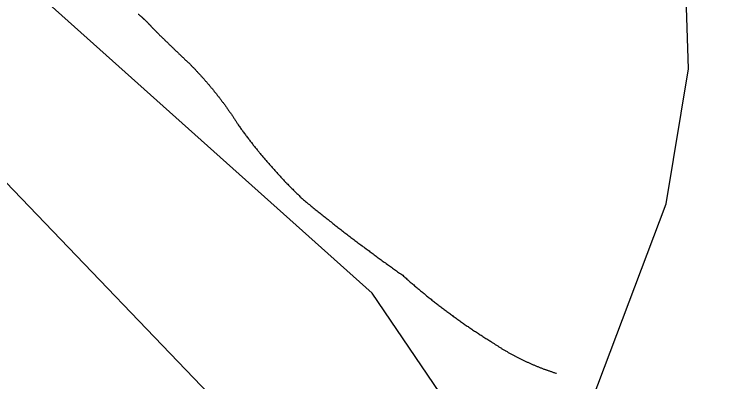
# Model space of a CAD drawing. Extents: x 1268485 to 1426702, y 514839 to 616766.
# Drawn here: x 1368032 to 1368964, y 576904 to 577386 of the extents above; entities that cross this region are included whole.
import ezdxf

# ---------------------------------------------------------------- set-up
doc = ezdxf.new("R2010")
doc.units = 0
for name, color, linetype in [('Old_Level_35', 7, 'Continuous'), ('Old_Level_59', 7, 'Continuous'), ('Old_Level_60', 7, 'Continuous')]:
    doc.layers.add(name, color=color, linetype=linetype)

msp = doc.modelspace()

# ---------------------------------------------------------------- linework, layer by layer
at = {"layer": 'Old_Level_35'}
for points in [[(1368194.75, 577386.272), (1368195.16, 577385.913), (1368195.673, 577385.554), (1368195.98, 577385.196), (1368196.493, 577384.888), (1368196.903, 577384.478), (1368197.211, 577384.119), (1368197.723, 577383.811), (1368198.134, 577383.453), (1368198.544, 577383.043), (1368198.954, 577382.683), (1368199.364, 577382.376), (1368199.774, 577382.017), (1368200.287, 577381.607), (1368200.594, 577381.248), (1368201.004, 577380.89), (1368201.517, 577380.48), (1368201.824, 577380.12), (1368202.235, 577379.762), (1368202.645, 577379.352), (1368202.952, 577378.993), (1368203.465, 577378.634), (1368203.875, 577378.275), (1368204.285, 577377.865), (1368204.593, 577377.506), (1368205.003, 577377.045), (1368205.515, 577376.686), (1368205.925, 577376.327), (1368206.233, 577375.917), (1368206.643, 577375.558), (1368206.951, 577375.148), (1368207.361, 577374.738), (1368207.771, 577374.379), (1368208.079, 577373.918), (1368208.489, 577373.559), (1368208.899, 577373.149), (1368209.206, 577372.738), (1368209.616, 577372.38), (1368210.027, 577371.918), (1368210.334, 577371.56), (1368210.744, 577371.15), (1368211.154, 577370.74), (1368211.462, 577370.33), (1368211.872, 577369.919), (1368212.282, 577369.509), (1368212.59, 577369.048), (1368213, 577368.689), (1368213.41, 577368.227), (1368213.717, 577367.817)], [(1368213.717, 577367.817), (1368214.23, 577367.356), (1368214.743, 577366.894), (1368215.153, 577366.434), (1368215.665, 577365.921), (1368216.076, 577365.459), (1368216.588, 577364.998), (1368217.101, 577364.486), (1368217.613, 577364.075), (1368218.126, 577363.563), (1368218.536, 577363.05), (1368219.049, 577362.64), (1368219.459, 577362.127), (1368219.972, 577361.666), (1368220.484, 577361.205), (1368220.997, 577360.692), (1368221.509, 577360.23), (1368221.92, 577359.769), (1368222.33, 577359.308), (1368222.842, 577358.795), (1368223.355, 577358.334), (1368223.868, 577357.872), (1368224.38, 577357.36), (1368224.893, 577356.949), (1368225.405, 577356.437), (1368225.713, 577355.976), (1368226.226, 577355.514), (1368226.738, 577355.001), (1368227.251, 577354.541), (1368227.764, 577354.079), (1368228.276, 577353.618), (1368228.789, 577353.105), (1368229.301, 577352.695), (1368229.712, 577352.182), (1368230.122, 577351.772), (1368230.634, 577351.26), (1368231.147, 577350.747), (1368231.66, 577350.337), (1368232.172, 577349.824), (1368232.582, 577349.363), (1368233.095, 577348.85), (1368233.608, 577348.44), (1368234.018, 577347.927), (1368234.53, 577347.517), (1368235.043, 577347.004), (1368235.453, 577346.543), (1368235.966, 577346.082), (1368236.478, 577345.621), (1368236.991, 577345.108), (1368237.504, 577344.646), (1368238.016, 577344.185), (1368238.529, 577343.673), (1368238.836, 577343.263), (1368239.349, 577342.75), (1368239.862, 577342.288), (1368240.374, 577341.827), (1368240.887, 577341.365), (1368241.4, 577340.853), (1368241.912, 577340.443), (1368242.425, 577339.93), (1368242.835, 577339.52), (1368243.348, 577339.007), (1368243.758, 577338.546), (1368244.27, 577338.085), (1368244.783, 577337.624), (1368245.295, 577337.111), (1368245.706, 577336.701), (1368246.218, 577336.188), (1368246.731, 577335.727), (1368247.243, 577335.266), (1368247.756, 577334.804), (1368248.269, 577334.291), (1368248.781, 577333.881), (1368249.294, 577333.368), (1368249.602, 577332.958), (1368250.114, 577332.446), (1368250.627, 577331.985), (1368251.139, 577331.575), (1368251.652, 577331.062), (1368252.165, 577330.6), (1368252.575, 577330.139), (1368253.087, 577329.678), (1368253.6, 577329.165), (1368254.113, 577328.755), (1368254.625, 577328.242), (1368255.138, 577327.832), (1368255.548, 577327.319), (1368255.958, 577326.858), (1368256.471, 577326.397), (1368256.983, 577325.936), (1368257.496, 577325.423), (1368258.009, 577325.013), (1368258.521, 577324.551), (1368259.034, 577324.039), (1368259.547, 577323.628), (1368259.957, 577323.116), (1368260.469, 577322.706), (1368260.982, 577322.193), (1368261.495, 577321.732), (1368262.007, 577321.322)], [(1368262.007, 577321.322), (1368262.725, 577320.553), (1368263.34, 577319.835), (1368264.16, 577319.066), (1368264.878, 577318.297), (1368265.596, 577317.579), (1368266.416, 577316.811), (1368267.134, 577316.144), (1368267.749, 577315.376), (1368268.466, 577314.606), (1368269.287, 577313.889), (1368270.004, 577313.12), (1368270.619, 577312.3), (1368271.337, 577311.582), (1368272.157, 577310.813), (1368272.772, 577310.044), (1368273.49, 577309.327), (1368274.208, 577308.557), (1368274.926, 577307.789), (1368275.643, 577307.019), (1368276.361, 577306.251), (1368276.976, 577305.481), (1368277.796, 577304.713), (1368278.411, 577303.943), (1368279.129, 577303.175), (1368279.847, 577302.355), (1368280.462, 577301.637), (1368281.282, 577300.817), (1368281.897, 577300.048), (1368282.615, 577299.227), (1368283.23, 577298.51), (1368284.05, 577297.689), (1368284.665, 577296.921), (1368285.281, 577296.101), (1368285.998, 577295.383), (1368286.613, 577294.563), (1368287.331, 577293.743), (1368288.049, 577293.025), (1368288.664, 577292.205), (1368289.382, 577291.384), (1368289.997, 577290.564), (1368290.612, 577289.795), (1368291.33, 577289.026), (1368292.047, 577288.206), (1368292.663, 577287.386), (1368293.38, 577286.566), (1368293.995, 577285.746), (1368294.611, 577284.925), (1368295.226, 577284.105), (1368295.841, 577283.336), (1368296.661, 577282.516), (1368297.276, 577281.695), (1368297.891, 577280.875), (1368298.507, 577280.055), (1368299.122, 577279.235), (1368299.737, 577278.415), (1368300.455, 577277.646), (1368301.172, 577276.826), (1368301.787, 577276.006), (1368302.403, 577275.134), (1368303.018, 577274.313), (1368303.633, 577273.493), (1368304.248, 577272.673), (1368304.863, 577271.802), (1368305.478, 577270.982), (1368306.093, 577270.212), (1368306.709, 577269.29), (1368307.426, 577268.521), (1368308.041, 577267.649), (1368308.657, 577266.829), (1368309.169, 577266.009), (1368309.784, 577265.138), (1368310.4, 577264.318), (1368311.015, 577263.446), (1368311.63, 577262.625), (1368312.245, 577261.754), (1368312.758, 577260.883), (1368313.373, 577260.062), (1368313.988, 577259.191), (1368314.603, 577258.319), (1368315.116, 577257.499), (1368315.731, 577256.628), (1368316.346, 577255.756), (1368316.961, 577254.936), (1368317.474, 577254.065), (1368318.089, 577253.193), (1368318.704, 577252.322), (1368319.217, 577251.45), (1368319.832, 577250.63), (1368320.345, 577249.759), (1368320.96, 577248.887), (1368321.575, 577248.016), (1368322.088, 577247.144), (1368322.703, 577246.273), (1368323.215, 577245.401), (1368323.83, 577244.478), (1368324.343, 577243.607), (1368324.958, 577242.735), (1368325.471, 577241.864), (1368326.086, 577240.993)], [(1368326.086, 577240.993), (1368326.906, 577239.916), (1368327.624, 577238.891), (1368328.342, 577237.814), (1368329.162, 577236.686), (1368329.879, 577235.61), (1368330.597, 577234.585), (1368331.52, 577233.508), (1368332.238, 577232.432), (1368332.955, 577231.355), (1368333.775, 577230.33), (1368334.596, 577229.254), (1368335.416, 577228.177), (1368336.134, 577227.203), (1368336.954, 577226.126), (1368337.774, 577225.05), (1368338.492, 577224.025), (1368339.414, 577222.948), (1368340.132, 577221.923), (1368340.952, 577220.897), (1368341.773, 577219.821), (1368342.49, 577218.796), (1368343.413, 577217.771), (1368344.131, 577216.694), (1368344.951, 577215.669), (1368345.771, 577214.643), (1368346.591, 577213.618), (1368347.411, 577212.542), (1368348.232, 577211.568), (1368349.154, 577210.491), (1368349.872, 577209.517), (1368350.795, 577208.441), (1368351.512, 577207.416), (1368352.333, 577206.39), (1368353.255, 577205.365), (1368353.973, 577204.391), (1368354.896, 577203.365), (1368355.716, 577202.289), (1368356.639, 577201.315), (1368357.356, 577200.29), (1368358.279, 577199.316), (1368359.099, 577198.291), (1368360.022, 577197.316), (1368360.74, 577196.24), (1368361.663, 577195.266), (1368362.483, 577194.241), (1368363.405, 577193.267), (1368364.226, 577192.242), (1368365.148, 577191.267), (1368365.969, 577190.294), (1368366.891, 577189.319), (1368367.712, 577188.294), (1368368.634, 577187.321), (1368369.455, 577186.295), (1368370.377, 577185.321), (1368371.3, 577184.398), (1368372.12, 577183.373), (1368373.043, 577182.399), (1368373.863, 577181.425), (1368374.786, 577180.451), (1368375.606, 577179.426), (1368376.529, 577178.503), (1368377.349, 577177.478), (1368378.272, 577176.555), (1368379.092, 577175.581), (1368380.015, 577174.607), (1368381.04, 577173.633), (1368381.86, 577172.71), (1368382.783, 577171.737), (1368383.603, 577170.762), (1368384.628, 577169.789), (1368385.551, 577168.866), (1368386.371, 577167.891), (1368387.294, 577166.918), (1368388.217, 577165.995), (1368389.14, 577165.072), (1368389.96, 577164.15), (1368390.985, 577163.175), (1368391.908, 577162.253), (1368392.728, 577161.33), (1368393.753, 577160.305), (1368394.676, 577159.433), (1368395.599, 577158.511), (1368396.521, 577157.588), (1368397.547, 577156.614), (1368398.367, 577155.691), (1368399.392, 577154.768), (1368400.212, 577153.795), (1368401.238, 577152.872), (1368402.16, 577152), (1368403.083, 577151.077), (1368404.006, 577150.104), (1368405.031, 577149.232), (1368405.851, 577148.309), (1368406.877, 577147.386), (1368407.902, 577146.515), (1368408.722, 577145.541), (1368409.747, 577144.67), (1368410.773, 577143.747), (1368411.593, 577142.875)], [(1368411.593, 577142.875), (1368412.926, 577141.799), (1368414.258, 577140.774), (1368415.489, 577139.748), (1368416.719, 577138.672), (1368417.949, 577137.646), (1368419.385, 577136.621), (1368420.615, 577135.545), (1368421.845, 577134.52), (1368423.076, 577133.494), (1368424.511, 577132.417), (1368425.741, 577131.392), (1368426.972, 577130.367), (1368428.202, 577129.291), (1368429.637, 577128.316), (1368430.868, 577127.24), (1368432.098, 577126.163), (1368433.533, 577125.19), (1368434.764, 577124.113), (1368435.994, 577123.139), (1368437.327, 577122.062), (1368438.66, 577121.089), (1368439.89, 577120.063), (1368441.223, 577118.987), (1368442.453, 577118.013), (1368443.786, 577116.936), (1368445.119, 577115.962), (1368446.349, 577114.937), (1368447.784, 577113.86), (1368449.015, 577112.887), (1368450.245, 577111.861), (1368451.578, 577110.836), (1368452.911, 577109.811), (1368454.244, 577108.836), (1368455.474, 577107.76), (1368456.704, 577106.735), (1368458.14, 577105.761), (1368459.37, 577104.735), (1368460.703, 577103.762), (1368462.036, 577102.685), (1368463.368, 577101.711), (1368464.599, 577100.686), (1368466.034, 577099.712), (1368467.264, 577098.686), (1368468.597, 577097.713), (1368469.828, 577096.688), (1368471.263, 577095.713), (1368472.493, 577094.688), (1368473.826, 577093.663), (1368475.159, 577092.689), (1368476.492, 577091.664), (1368477.722, 577090.689), (1368479.157, 577089.664), (1368480.388, 577088.69), (1368481.721, 577087.665), (1368482.951, 577086.691), (1368484.386, 577085.666), (1368485.617, 577084.692), (1368486.949, 577083.667), (1368488.385, 577082.692), (1368489.615, 577081.667), (1368491.05, 577080.744), (1368492.281, 577079.771), (1368493.614, 577078.745), (1368495.049, 577077.771), (1368496.279, 577076.797), (1368497.612, 577075.823), (1368498.842, 577074.798), (1368500.278, 577073.824), (1368501.611, 577072.901), (1368502.841, 577071.876), (1368504.276, 577070.851), (1368505.609, 577069.928), (1368506.839, 577068.954), (1368508.275, 577067.929), (1368509.608, 577067.006), (1368510.838, 577065.981), (1368512.273, 577065.058), (1368513.606, 577064.084), (1368514.836, 577063.11), (1368516.272, 577062.136), (1368517.605, 577061.214), (1368519.04, 577060.188), (1368520.27, 577059.266), (1368521.603, 577058.24), (1368523.039, 577057.318), (1368524.269, 577056.292), (1368525.602, 577055.37), (1368527.037, 577054.447), (1368528.37, 577053.422), (1368529.703, 577052.499), (1368531.036, 577051.576), (1368532.368, 577050.551), (1368533.701, 577049.628), (1368535.137, 577048.705), (1368536.367, 577047.731), (1368537.7, 577046.757), (1368539.135, 577045.835), (1368540.468, 577044.86), (1368541.903, 577043.937)], [(1368541.903, 577043.937), (1368542.826, 577042.964), (1368543.954, 577041.939), (1368545.082, 577040.913), (1368546.209, 577039.991), (1368547.337, 577039.016), (1368548.362, 577038.043), (1368549.49, 577037.068), (1368550.618, 577036.043), (1368551.746, 577035.12), (1368552.874, 577034.197), (1368554.001, 577033.172), (1368555.129, 577032.249), (1368556.257, 577031.276), (1368557.385, 577030.301), (1368558.41, 577029.379), (1368559.538, 577028.353), (1368560.666, 577027.431), (1368561.793, 577026.508), (1368562.921, 577025.585), (1368564.049, 577024.612), (1368565.279, 577023.689), (1368566.407, 577022.664), (1368567.535, 577021.741), (1368568.663, 577020.818), (1368569.79, 577019.896), (1368570.918, 577019.024), (1368572.046, 577018.05), (1368573.174, 577017.127), (1368574.302, 577016.205), (1368575.327, 577015.23), (1368576.66, 577014.307), (1368577.787, 577013.436), (1368578.915, 577012.514), (1368580.043, 577011.539), (1368581.171, 577010.668), (1368582.401, 577009.745), (1368583.529, 577008.823), (1368584.657, 577007.951), (1368585.887, 577006.977), (1368587.015, 577006.105), (1368588.143, 577005.183), (1368589.27, 577004.312), (1368590.501, 577003.44), (1368591.628, 577002.517), (1368592.859, 577001.646), (1368593.987, 577000.774), (1368595.114, 576999.851), (1368596.345, 576998.929), (1368597.472, 576998.057), (1368598.703, 576997.186), (1368599.831, 576996.315), (1368600.958, 576995.443), (1368602.291, 576994.572), (1368603.419, 576993.7), (1368604.649, 576992.829), (1368605.777, 576991.957), (1368607.007, 576991.086), (1368608.135, 576990.163), (1368609.365, 576989.394), (1368610.596, 576988.523), (1368611.724, 576987.651), (1368612.954, 576986.728), (1368614.082, 576985.959), (1368615.415, 576985.088), (1368616.645, 576984.267), (1368617.773, 576983.396), (1368619.003, 576982.524), (1368620.131, 576981.704), (1368621.361, 576980.884), (1368622.591, 576980.013), (1368623.924, 576979.193), (1368624.949, 576978.321), (1368626.282, 576977.501), (1368627.513, 576976.68), (1368628.64, 576975.86), (1368629.871, 576974.989), (1368631.101, 576974.169), (1368632.331, 576973.4), (1368633.459, 576972.579), (1368634.792, 576971.759), (1368636.022, 576970.939), (1368637.253, 576970.119), (1368638.483, 576969.298), (1368639.713, 576968.478), (1368641.046, 576967.71), (1368642.174, 576966.89), (1368643.404, 576966.069), (1368644.634, 576965.3), (1368645.865, 576964.48), (1368647.095, 576963.711), (1368648.325, 576962.942), (1368649.658, 576962.122), (1368650.889, 576961.301), (1368652.119, 576960.584), (1368653.349, 576959.764), (1368654.579, 576958.995), (1368655.912, 576958.175), (1368657.143, 576957.457), (1368658.373, 576956.688)], [(1368658.373, 576956.688), (1368659.091, 576956.124), (1368659.911, 576955.56), (1368660.731, 576955.047), (1368661.551, 576954.484), (1368662.371, 576954.022), (1368663.089, 576953.459), (1368663.909, 576952.946), (1368664.73, 576952.433), (1368665.55, 576951.869), (1368666.37, 576951.356), (1368667.088, 576950.895), (1368668.01, 576950.383), (1368668.728, 576949.87), (1368669.651, 576949.306), (1368670.368, 576948.793), (1368671.291, 576948.332), (1368672.009, 576947.82), (1368672.829, 576947.307), (1368673.649, 576946.794), (1368674.47, 576946.333), (1368675.29, 576945.872), (1368676.11, 576945.359), (1368676.828, 576944.897), (1368677.75, 576944.385), (1368678.673, 576943.924), (1368679.391, 576943.462), (1368680.211, 576942.949), (1368681.134, 576942.488), (1368681.851, 576941.976), (1368682.774, 576941.566), (1368683.594, 576941.053), (1368684.415, 576940.643), (1368685.235, 576940.181), (1368686.157, 576939.668), (1368686.978, 576939.258), (1368687.798, 576938.797), (1368688.618, 576938.387), (1368689.541, 576937.926), (1368690.361, 576937.413), (1368691.079, 576937.003), (1368692.001, 576936.542), (1368692.924, 576936.132), (1368693.744, 576935.67), (1368694.667, 576935.312), (1368695.487, 576934.901), (1368696.205, 576934.44), (1368697.128, 576933.979), (1368698.05, 576933.569), (1368698.871, 576933.209), (1368699.793, 576932.748), (1368700.614, 576932.338), (1368701.536, 576931.928), (1368702.357, 576931.518), (1368703.279, 576931.108), (1368704.1, 576930.698), (1368705.022, 576930.339), (1368705.74, 576929.928), (1368706.663, 576929.518), (1368707.483, 576929.108), (1368708.406, 576928.75), (1368709.226, 576928.391), (1368710.149, 576927.98), (1368710.969, 576927.57), (1368711.994, 576927.212), (1368712.917, 576926.802), (1368713.737, 576926.443), (1368714.66, 576926.135), (1368715.48, 576925.725), (1368716.403, 576925.366), (1368717.223, 576925.007), (1368718.146, 576924.649), (1368718.966, 576924.29), (1368719.889, 576923.931), (1368720.709, 576923.572), (1368721.631, 576923.264), (1368722.657, 576922.854), (1368723.477, 576922.547), (1368724.4, 576922.188), (1368725.22, 576921.881), (1368726.143, 576921.521), (1368726.963, 576921.163), (1368727.988, 576920.855), (1368728.911, 576920.548), (1368729.731, 576920.189), (1368730.654, 576919.881), (1368731.474, 576919.573), (1368732.499, 576919.266), (1368733.422, 576918.958), (1368734.242, 576918.651), (1368735.165, 576918.292), (1368736.088, 576917.985), (1368737.01, 576917.728), (1368737.831, 576917.42), (1368738.753, 576917.113), (1368739.779, 576916.805), (1368740.599, 576916.549), (1368741.522, 576916.242), (1368742.547, 576915.934), (1368743.367, 576915.677)]]:
    msp.add_lwpolyline(points, dxfattribs=at)
at = {"layer": 'Old_Level_59'}
msp.add_lwpolyline([(1368705.637, 576783.573), (1368781.609, 576857.545), (1368887.621, 577137.698), (1368916.636, 577314.35), (1368906.691, 577623.107), (1368789.606, 578048.898), (1368768.691, 578226.575), (1368913.663, 578765.299), (1368944.626, 579089.589)], dxfattribs=at)
at = {"layer": 'Old_Level_60'}
for points in [[(1368705.637, 576783.573), (1368598.703, 576877.64), (1368501.611, 577020.716), (1367994.619, 577474.086), (1366826.643, 578649.7), (1366614.992, 578842.423), (1366353.423, 578978.694), (1366059.183, 578917.629)], [(1368964.311, 576273.249), (1368616.645, 576545.763), (1366829.616, 578406.765), (1366529.117, 578686.323), (1366462.538, 578751.089), (1366360.821, 578808.452)]]:
    msp.add_lwpolyline(points, dxfattribs=at)

doc.saveas('drawing.dxf')
